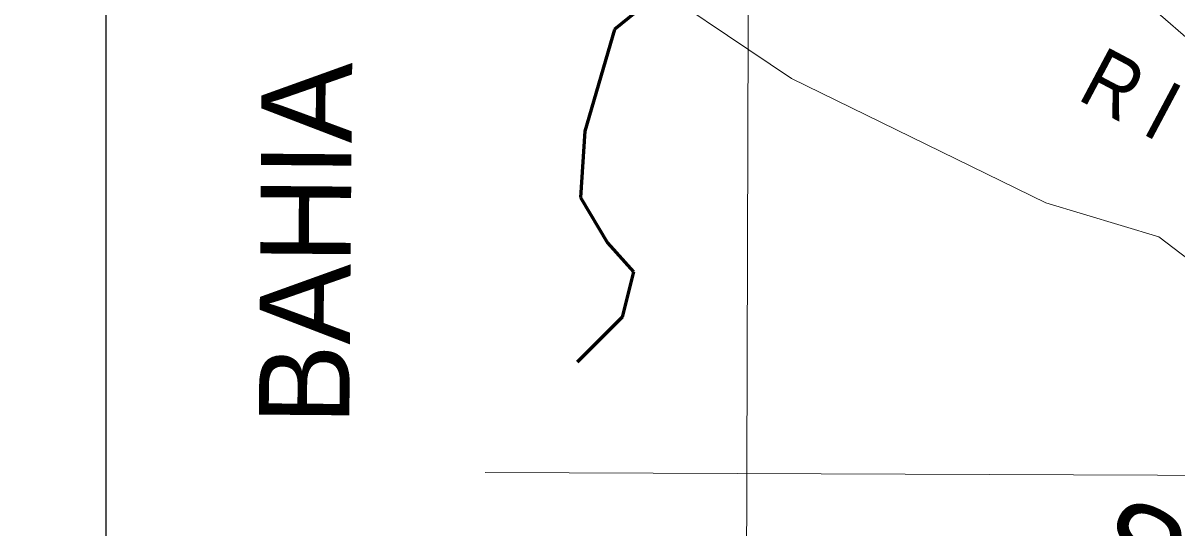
# Model space of a CAD drawing. Extents: x -1643653 to 4543381, y 1624270 to 13878484.
# Drawn here: x 796631 to 806176, y 9010252 to 9014434 of the extents above; entities that cross this region are included whole.
import ezdxf

# ---------------------------------------------------------------- set-up
doc = ezdxf.new("R2010")
doc.units = 0
doc.header["$LTSCALE"] = 160
doc.linetypes.add('LONG_DASH_SHORT_DASH', pattern=[9.9, 6, -1.2, 1.5, -1.2])
doc.layers.add('60', color=7, linetype='Continuous', lineweight=13)

msp = doc.modelspace()

# ---------------------------------------------------------------- linework, layer by layer
at = {"layer": '60', "lineweight": 25}
msp.add_lwpolyline([(797316.7, 9026438.8), (836051.7, 9026438.8), (836051.7, 9003181.6), (797316.7, 9003181.6)], close=True, dxfattribs=at)
at = {"layer": '60'}
for points in [[(823245.7, 9024179.7), (820204.4, 9020856.1), (818005.4, 9020013.4), (813888, 9020060.2), (809256, 9023056.2), (807242.3, 9023881), (806074.4, 9024928.7), (804156, 9025022.3), (802986.3, 9023852), (802237.7, 9021885.9), (799804.7, 9019966.6), (798541.4, 9018421.8), (798447.9, 9016221.7), (799570.8, 9015145), (801013.1, 9014888.7), (801568.4, 9014931.4), (802986.3, 9013974.7), (805091.8, 9012944.8), (806027.6, 9012663.9), (806823, 9012055.4), (808788.1, 9011446.8), (809583.5, 9010651), (811055.9, 9009602.9)], [(802658.4, 9024448.3), (802635.4, 9016230.4), (802613.7, 9008888.5)], [(807126, 9013554.3), (805831.2, 9014683.5), (804956.4, 9014561), (803779.5, 9015538.2), (802903.5, 9015653.1), (801522.3, 9016894.9), (800901.2, 9016842.4), (800376.3, 9017157.5), (799886.4, 9016711.1), (799746.4, 9016868.7), (799540.1, 9016834.7), (799794.2, 9017234.1), (799926.4, 9018248.5), (800734.8, 9018666.7), (801270.7, 9019718.2), (802746.2, 9020198.7), (804393.9, 9022148.4), (804477.4, 9023011.8), (804881.1, 9023304.3), (805354.3, 9023555), (806014.4, 9022695.6), (806410.3, 9021665.8)], [(800452.4, 9010709.7), (808100.1, 9010680.7), (820797.8, 9010613.4)]]:
    msp.add_lwpolyline(points, dxfattribs=at)
at = {"layer": '60', "linetype": 'LONG_DASH_SHORT_DASH', "lineweight": 60}
msp.add_lwpolyline([(802184.4, 9015775.4), (801898, 9015398.5), (801757.6, 9015047.4), (801792.7, 9014895.2), (801898, 9014848.4), (802050.1, 9014918.7), (802073.5, 9014672.9), (801769.3, 9014579.3), (801523.7, 9014380.3), (801278.1, 9013537.7), (801243, 9012987.7), (801465.2, 9012613.2), (801681.6, 9012373.2), (801588, 9011998.8), (801213.7, 9011624.2)], dxfattribs=at)
at = {"layer": '60', "lineweight": 25}
msp.add_spline([(814781, 9009175.5), (814787.2, 9009173.4), (814796.9, 9009173.4), (814799.4, 9009172.4), (814805.1, 9009174.5), (814805.6, 9009176.5), (814811.7, 9009179.5), (814811.7, 9009179.5), (814801.5, 9009181), (814790.7, 9009181.5), (814784.1, 9009183.1), (814777.4, 9009185.1), (814778.4, 9009175.5)], degree=3, dxfattribs=at)

# ---------------------------------------------------------------- texts
at = {"layer": '60'}
for s, height, rotation, width, p in [('R I O   S Ã O   F R A N C I S C O', 500, 332.036, 0.9, (805339.6, 9013807.5)), ('SERGIPE', 748.4, 332.968, 1.05, (805374.7, 9009890.2))]:
    msp.add_text(s, height=height, rotation=rotation, dxfattribs=dict(at, width=width)).set_placement(p)
msp.add_text('BAHIA', height=748.4, rotation=89.536, dxfattribs=at).set_placement((799329.2, 9011102.6))

doc.saveas('drawing.dxf')
